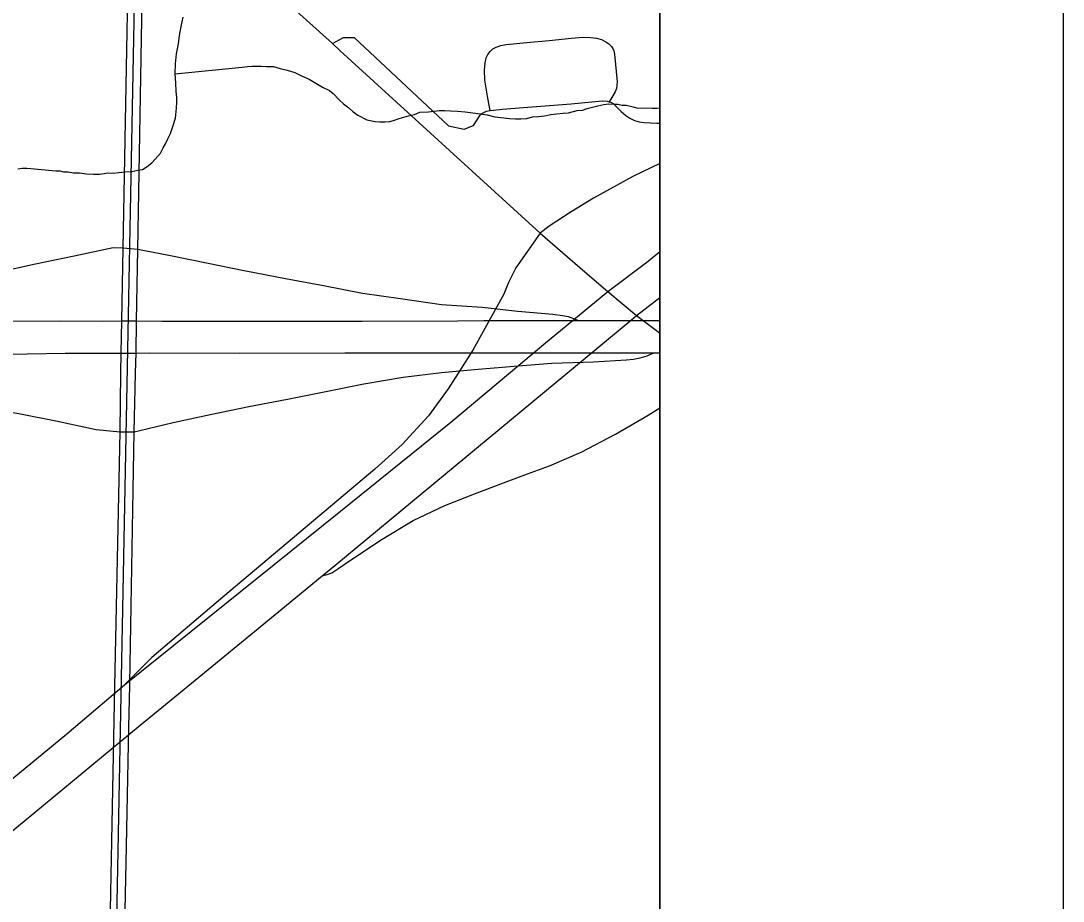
# Model space of a CAD drawing. Extents: x 2.4 to 73.1, y 4.5 to 25.6.
# Drawn here: x 48.6001 to 48.8585, y 23.2958 to 23.5141 of the extents above; entities that cross this region are included whole.
import ezdxf

# ---------------------------------------------------------------- set-up
doc = ezdxf.new("R2010")
doc.units = 0
for name, color, linetype in [('GM_X_County_Road', 7, 'Continuous'), ('GM_X_Interchange_Ramps', 7, 'Continuous'), ('GM_X_Minor_River', 7, 'Continuous'), ('GM_X_Section', 7, 'Continuous'), ('GM_X_State_Route', 7, 'Continuous'), ('GM_X_Township_Road', 7, 'Continuous'), ('GM_X_US_Route', 7, 'Continuous'), ('GM_X_US_Shield', 7, 'Continuous'), ('SH_Cut_Line', 7, 'Continuous'), ('SH_Data', 7, 'Continuous')]:
    doc.layers.add(name, color=color, linetype=linetype)

msp = doc.modelspace()

# ---------------------------------------------------------------- linework, layer by layer
at = {"layer": 'GM_X_County_Road'}
msp.add_lwpolyline([(48.65786, 21.51034), (48.65786, 21.5503), (48.75853, 21.54843), (48.75853, 21.83895), (48.74416, 21.83914), (48.74483, 21.87823), (48.75853, 21.87817), (48.75853, 23.57007), (48.70672, 23.57247), (48.70885, 23.6977), (48.75584, 23.69577), (48.75853, 23.81559)], dxfattribs=at)
at = {"layer": 'GM_X_Interchange_Ramps'}
msp.add_line((48.62468, 23.41218), (48.62817, 23.41223), dxfattribs=at)
for points in [[(48.75853, 22.75302), (48.75853, 24.55607)], [(48.75853, 23.47877), (48.75179, 23.47551), (48.74211, 23.47013), (48.73651, 23.46675), (48.73111, 23.46324), (48.72881, 23.46146)], [(48.72881, 23.46146), (48.72284, 23.45285), (48.72101, 23.44924), (48.71981, 23.44638), (48.71217, 23.43244), (48.70601, 23.4229), (48.70116, 23.41616), (48.69466, 23.40909), (48.68784, 23.40293), (48.64912, 23.37029), (48.63252, 23.35624), (48.62577, 23.3495)], [(48.62909, 23.45743), (48.62541, 23.45774), (48.62293, 23.45783), (48.61328, 23.45575), (48.60373, 23.45377), (48.59463, 23.4518), (48.58498, 23.44972), (48.57522, 23.44785), (48.56601, 23.44577), (48.5546, 23.44314), (48.5484, 23.44156), (48.54109, 23.43989), (48.53389, 23.43843), (48.52481, 23.43613), (48.51376, 23.43346), (48.50579, 23.4307), (48.50384, 23.42989), (48.50216, 23.42908), (48.50014, 23.42773)], [(48.65533, 23.45212), (48.6465, 23.45399), (48.63718, 23.45586), (48.63032, 23.45716), (48.62909, 23.45743)], [(48.73818, 23.43981), (48.73717, 23.44027), (48.73587, 23.44074), (48.73439, 23.44101), (48.73197, 23.44129), (48.72331, 23.44202), (48.71448, 23.44303), (48.70441, 23.44368), (48.69421, 23.44522), (48.68478, 23.44654), (48.67513, 23.4484), (48.66569, 23.45015), (48.65583, 23.45202), (48.65533, 23.45212)], [(48.62817, 23.41223), (48.62958, 23.41257), (48.63785, 23.41452), (48.64741, 23.41658), (48.6566, 23.41846), (48.66616, 23.42033), (48.67572, 23.42221), (48.68509, 23.42408), (48.69484, 23.42577), (48.7044, 23.42689), (48.71344, 23.42778), (48.72242, 23.42851), (48.73171, 23.42924), (48.74204, 23.42955), (48.75023, 23.43003), (48.75201, 23.43027), (48.75362, 23.4306), (48.7554, 23.43108), (48.75707, 23.43183)], [(48.59408, 23.41764), (48.59961, 23.41677), (48.60917, 23.4149), (48.61873, 23.41283), (48.62468, 23.41218)], [(48.67479, 23.37649), (48.67602, 23.37683), (48.67716, 23.37729), (48.67896, 23.37837), (48.68185, 23.38043), (48.68965, 23.38557), (48.69737, 23.39025), (48.70518, 23.39397), (48.71258, 23.39684), (48.71973, 23.39956), (48.72573, 23.40178), (48.73116, 23.40375), (48.73905, 23.4072), (48.74752, 23.41164), (48.75566, 23.41633), (48.75853, 23.41818)]]:
    msp.add_lwpolyline(points, dxfattribs=at)
at = {"layer": 'GM_X_Minor_River'}
for points in [[(48.59929, 23.47743), (48.60043, 23.47759), (48.60157, 23.47756), (48.60252, 23.47753), (48.60782, 23.477), (48.60877, 23.47697), (48.60972, 23.47694), (48.61066, 23.47672), (48.6118, 23.47669), (48.61313, 23.47646), (48.61464, 23.47642), (48.61635, 23.47618), (48.61805, 23.47613), (48.61957, 23.47609), (48.62072, 23.47624), (48.62167, 23.47641), (48.623, 23.47637), (48.62433, 23.47652), (48.62586, 23.47667), (48.62757, 23.47681), (48.6291, 23.47714), (48.63024, 23.4773), (48.6314, 23.47803), (48.63257, 23.47894), (48.63336, 23.47987), (48.63473, 23.48135), (48.63534, 23.48266), (48.63594, 23.4836), (48.63654, 23.48491), (48.63715, 23.48622), (48.63777, 23.48791), (48.6384, 23.48999), (48.63866, 23.49245), (48.63871, 23.49397), (48.63874, 23.49511), (48.6386, 23.49663), (48.63847, 23.49872), (48.63835, 23.50101), (48.63842, 23.50348), (48.63868, 23.50594), (48.63913, 23.5084), (48.63938, 23.51048), (48.63983, 23.51275), (48.64028, 23.51501)], [(48.63835, 23.50101), (48.65492, 23.50262), (48.65625, 23.50277), (48.65739, 23.50293), (48.65872, 23.50289), (48.65967, 23.50286), (48.661, 23.50283), (48.66271, 23.50278), (48.6644, 23.50235), (48.6661, 23.50192), (48.66798, 23.5013), (48.66967, 23.50049), (48.67154, 23.49967), (48.67322, 23.49867), (48.6749, 23.49767), (48.67659, 23.49687), (48.67751, 23.49608), (48.67899, 23.49452), (48.6801, 23.49354), (48.6814, 23.49255), (48.68251, 23.49156), (48.68363, 23.49077), (48.68587, 23.48957), (48.68795, 23.48913), (48.68909, 23.4891), (48.69041, 23.48906), (48.69156, 23.48921), (48.69251, 23.48938), (48.69386, 23.48991), (48.69501, 23.49026), (48.69616, 23.4906), (48.69769, 23.49094), (48.69903, 23.49147), (48.70112, 23.4916), (48.70246, 23.49175), (48.70379, 23.4919), (48.70512, 23.49186), (48.70664, 23.49182), (48.70835, 23.49177), (48.71024, 23.49153), (48.71213, 23.49128), (48.71402, 23.49104), (48.71572, 23.4908), (48.71761, 23.49036), (48.71912, 23.49013), (48.72121, 23.48988), (48.72272, 23.48984), (48.72405, 23.4898), (48.72557, 23.48994), (48.72691, 23.49029), (48.72844, 23.49043), (48.72996, 23.49058), (48.73149, 23.49091), (48.73301, 23.49106), (48.73454, 23.49121), (48.73587, 23.49136), (48.73798, 23.49187), (48.73931, 23.49202), (48.74046, 23.49237), (48.7418, 23.49271), (48.74314, 23.49305), (48.74467, 23.49338), (48.74581, 23.49354), (48.74714, 23.4935), (48.74809, 23.49348), (48.74922, 23.49325), (48.75017, 23.49323), (48.75187, 23.4928), (48.75281, 23.49258), (48.75661, 23.49247), (48.75775, 23.49244), (48.75853, 23.49255)]]:
    msp.add_lwpolyline(points, dxfattribs=at)
at = {"layer": 'GM_X_Section'}
msp.add_lwpolyline([(48.12804, 23.57663), (48.62925, 23.57407), (48.61956, 23.07268), (48.11463, 23.07626)], close=True, dxfattribs=at)
at = {"layer": 'GM_X_State_Route'}
for p, q in [((48.62909, 23.45743), (48.63013, 23.5193)), ((48.67732, 23.50848), (48.67917, 23.50678)), ((48.67917, 23.50678), (48.72881, 23.46146)), ((48.72881, 23.46146), (48.73989, 23.45192)), ((48.6271, 23.34979), (48.62792, 23.39775))]:
    msp.add_line(p, q, dxfattribs=at)
for points in [[(48.6009, 23.58412), (48.60442, 23.5803), (48.61461, 23.56927), (48.62407, 23.55897), (48.63953, 23.54287), (48.64418, 23.5384), (48.65555, 23.52818), (48.67732, 23.50848)], [(48.62541, 23.45774), (48.62747, 23.56979), (48.62821, 23.57285), (48.62968, 23.57539)], [(48.61897, 23.11797), (48.61964, 23.15698), (48.62108, 23.22967), (48.62335, 23.34918), (48.62468, 23.41218), (48.62485, 23.42685), (48.62493, 23.43175), (48.62509, 23.43973), (48.62541, 23.45774)], [(48.62842, 23.42298), (48.62851, 23.42688), (48.62863, 23.43176), (48.62876, 23.43977), (48.62909, 23.45743)], [(48.73989, 23.45192), (48.74563, 23.44699), (48.75273, 23.44107), (48.75806, 23.43707), (48.75853, 23.43667)], [(48.62792, 23.39775), (48.62817, 23.41223), (48.62842, 23.42298)], [(48.62625, 23.30946), (48.62687, 23.33899), (48.62709, 23.3493), (48.6271, 23.34979)], [(48.62267, 23.11784), (48.62314, 23.15717), (48.62458, 23.22987), (48.62625, 23.30946)]]:
    msp.add_lwpolyline(points, dxfattribs=at)
at = {"layer": 'GM_X_Township_Road'}
for points in [[(48.67732, 23.50848), (48.68011, 23.50996), (48.68274, 23.50996), (48.70609, 23.48809), (48.71003, 23.48727), (48.71231, 23.48819), (48.71399, 23.49078), (48.71436, 23.49114), (48.71484, 23.49143), (48.71557, 23.49175), (48.71648, 23.49193)], [(48.71648, 23.49193), (48.71615, 23.49362), (48.7158, 23.49544), (48.7155, 23.49695), (48.71516, 23.49941), (48.71508, 23.50189), (48.7152, 23.50375), (48.71549, 23.50495), (48.71587, 23.5058), (48.71642, 23.50655), (48.7171, 23.50717), (48.7179, 23.50764), (48.71908, 23.50804), (48.72039, 23.50827), (48.72554, 23.50874), (48.7311, 23.50926), (48.73665, 23.50985), (48.73944, 23.51005), (48.7413, 23.51003), (48.74283, 23.50982), (48.74402, 23.50947), (48.74515, 23.50895), (48.7459, 23.50841), (48.74657, 23.50777), (48.74688, 23.50728), (48.74712, 23.50667), (48.74728, 23.5059), (48.74793, 23.49899), (48.74789, 23.49814), (48.74777, 23.49733), (48.74743, 23.4965), (48.74664, 23.49516), (48.74599, 23.49406)], [(48.71648, 23.49193), (48.71948, 23.49222), (48.72475, 23.49262), (48.73652, 23.49352), (48.74426, 23.49427), (48.74549, 23.49421), (48.74599, 23.49406)], [(48.74599, 23.49406), (48.74638, 23.49395), (48.74692, 23.49364), (48.7474, 23.49325), (48.74891, 23.49168), (48.75008, 23.49066), (48.7511, 23.48996), (48.75222, 23.48943), (48.7534, 23.48908), (48.75462, 23.48889), (48.75774, 23.48877), (48.75853, 23.48878)]]:
    msp.add_lwpolyline(points, dxfattribs=at)
at = {"layer": 'GM_X_US_Route'}
for points in [[(47.9186, 22.76725), (48.00552, 22.8385), (48.34281, 23.11612), (48.61147, 23.33733), (48.62577, 23.3495), (48.67937, 23.39257), (48.70666, 23.4146), (48.72968, 23.43384), (48.74563, 23.44699), (48.75566, 23.45455), (48.75853, 23.45695)], [(48.75157, 23.44011), (48.75273, 23.44107), (48.75853, 23.44553)], [(48.63499, 23.34389), (48.65801, 23.36272), (48.67479, 23.37649), (48.67796, 23.37909), (48.75157, 23.44011)], [(48.50014, 23.42773), (48.50929, 23.42969), (48.5212, 23.4321), (48.53249, 23.43423), (48.54199, 23.43573), (48.55463, 23.43732), (48.56606, 23.43847), (48.57628, 23.43915), (48.59055, 23.43962), (48.60982, 23.43976), (48.62038, 23.43968), (48.62509, 23.43973), (48.62876, 23.43977), (48.635, 23.43963), (48.65459, 23.43968), (48.68474, 23.43969), (48.70837, 23.43976), (48.71489, 23.43979), (48.72173, 23.43982), (48.73818, 23.43981), (48.75126, 23.4398), (48.75853, 23.43985)], [(48.50001, 23.41879), (48.51528, 23.42255), (48.52533, 23.42474), (48.53513, 23.42648), (48.54746, 23.42827), (48.55766, 23.42945), (48.56634, 23.43022), (48.5769, 23.43087), (48.59214, 23.43137), (48.6111, 23.43172), (48.62493, 23.43175), (48.62546, 23.43175)], [(48.62546, 23.43175), (48.62863, 23.43176), (48.63193, 23.43177), (48.65431, 23.43176), (48.68043, 23.43179), (48.70126, 23.43178), (48.72146, 23.43177), (48.73638, 23.43182), (48.75707, 23.43183), (48.75853, 23.43184)], [(48.28824, 23.06003), (48.29133, 23.06256), (48.31734, 23.08379), (48.33815, 23.10107), (48.35127, 23.11208), (48.39375, 23.14631), (48.45085, 23.19336), (48.48136, 23.21842), (48.50109, 23.23457), (48.52985, 23.25833), (48.53381, 23.26141), (48.54027, 23.26643), (48.54502, 23.27037), (48.54569, 23.27072), (48.54629, 23.27113), (48.54714, 23.27182), (48.55706, 23.27994), (48.57283, 23.29258), (48.6009, 23.3157), (48.62962, 23.33949), (48.63499, 23.34389)]]:
    msp.add_lwpolyline(points, dxfattribs=at)
at = {"layer": 'GM_X_US_Shield'}
msp.add_lwpolyline([(48.75853, 23.06895), (48.75853, 23.56827), (48.62925, 23.57407), (48.61956, 23.07268), (48.74418, 23.06979)], close=True, dxfattribs=at)
at = {"layer": 'SH_Cut_Line'}
msp.add_lwpolyline([(48.75853, 20.021), (48.75853, 24.90511), (41.95853, 24.90511)], dxfattribs=at)
at = {"layer": 'SH_Data'}
for p, q in [((48.85853, 25.00511), (48.85853, 18.00511)), ((48.75853, 24.90511), (48.75853, 18.10511))]:
    msp.add_line(p, q, dxfattribs=at)

doc.saveas('drawing.dxf')
